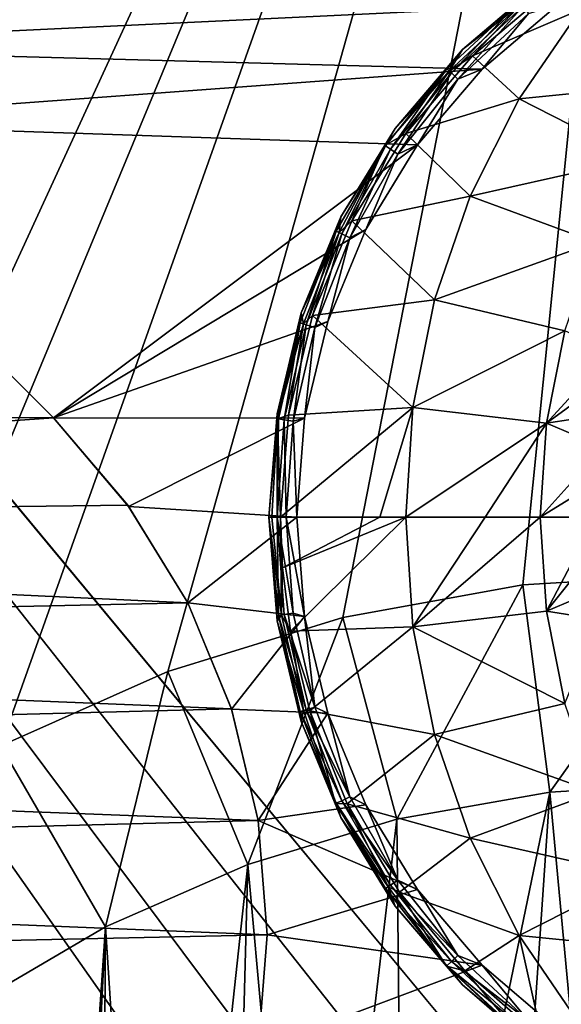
# Model space of a CAD drawing. Header units: metres. Extents: x -205 to 205, y -104 to 104.
# Tile 404 of 656: x -173.53 to -169.64, y 45.55 to 52.62. Entities that reach past the tile are written whole.
import ezdxf

# ---------------------------------------------------------------- set-up
doc = ezdxf.new("R2010")
doc.units = ezdxf.units.M
doc.layers.add('solid_01_2-CONSUMER_EHM_BOX_SW0001', color=7, linetype='CONTINUOUS')

msp = doc.modelspace()

# ---------------------------------------------------------------- linework, layer by layer
at = {"layer": 'solid_01_2-CONSUMER_EHM_BOX_SW0001'}
for points in [[(-200.010849, -74.958488), (-200.010773, 75.041512), (-0.010778, 75.04142)], [(-0.010849, -74.95858), (-200.010849, -74.958488), (-0.010778, 75.04142)], [(-91.959076, 42.820488, 75), (-76.402473, 63.637558, 75), (-185.602478, 63.645401, 75)], [(-92.726151, 42.986298, 75), (-91.959076, 42.820488, 75), (-185.602478, 63.645401, 75)], [(-93.500885, 43.041248, 75), (-92.726151, 42.986298, 75), (-185.602478, 63.645401, 75)], [(-168.500885, 43.051987, 75), (-93.500885, 43.041248, 75), (-185.602478, 63.645401, 75)], [(-169.275635, 42.997257, 75), (-168.500885, 43.051987, 75), (-185.602478, 63.645401, 75)], [(-170.042755, 42.831669, 75), (-169.275635, 42.997257, 75), (-185.602478, 63.645401, 75)], [(-170.781311, 42.557304, 75), (-170.042755, 42.831669, 75), (-185.602478, 63.645401, 75)], [(-171.472061, 42.180893, 75), (-170.781311, 42.557304, 75), (-185.602478, 63.645401, 75)], [(-172.101837, 41.709961, 75), (-171.472061, 42.180893, 75), (-185.602478, 63.645401, 75)], [(-172.658615, 41.153347, 75), (-172.101837, 41.709961, 75), (-185.602478, 63.645401, 75)], [(-173.12973, 40.523697, 75), (-172.658615, 41.153347, 75), (-185.602478, 63.645401, 75)], [(-173.506332, 39.833061, 75), (-173.12973, 40.523697, 75), (-185.602478, 63.645401, 75)], [(-173.780914, 39.094585, 75), (-173.506332, 39.833061, 75), (-185.602478, 63.645401, 75)], [(-185.602615, 61.645401, 72), (-168.602615, 61.64418, 72), (-175.833496, 45.935104, 72)], [(-168.602615, 61.64418, 72), (-174.793121, 46.738083, 72), (-175.833496, 45.935104, 72)], [(-168.602615, 61.64418, 72), (-173.664932, 47.410988, 72), (-174.793121, 46.738083, 72)], [(-168.602615, 61.64418, 72), (-172.46402, 47.944809, 72), (-173.664932, 47.410988, 72)], [(-168.602615, 61.64418, 72), (-171.208008, 48.3316, 72), (-172.46402, 47.944809, 72)], [(-168.602615, 61.64418, 72), (-169.915421, 48.565769, 72), (-171.208008, 48.3316, 72)], [(-168.602615, 61.64418, 72), (-168.603546, 48.64418, 72), (-169.915421, 48.565769, 72)], [(-170.348022, 52.410522, 13.7), (-170.348022, 52.410522, 17.098219), (-169.78125, 52.894596, 17.098219)], [(-169.926758, 52.735268, 17.216368), (-169.78125, 52.894596, 17.098219), (-170.348022, 52.410522, 17.098219)], [(-169.78125, 52.894596, 13.7), (-170.348022, 52.410522, 13.7), (-169.78125, 52.894596, 17.098219)], [(-169.941345, 52.753567, 13.623464), (-170.348022, 52.410522, 13.7), (-169.78125, 52.894596, 13.7)], [(-169.66391, 52.732628, 13.5), (-176.73732, 52.852253, 13.5), (-176.043793, 52.426659, 13.5)], [(-169.926758, 52.735268, 17.216368), (-170.276367, 52.364285, 17.260666), (-169.714783, 52.839821, 17.260666)], [(-169.501236, 52.698765, 17.425343), (-169.714783, 52.839821, 17.260666), (-170.276367, 52.364285, 17.260666)], [(-169.941345, 52.753567, 13.623464), (-170.460098, 52.272236, 13.623464), (-170.348022, 52.410522, 13.7)], [(-170.428268, 52.24271, 13.558523), (-170.460098, 52.272236, 13.623464), (-169.941345, 52.753567, 13.623464)], [(-169.914276, 52.719627, 13.558523), (-170.428268, 52.24271, 13.558523), (-169.941345, 52.753567, 13.623464)], [(-170.206818, 52.268887, 13.5), (-169.66391, 52.732628, 13.5), (-176.043793, 52.426659, 13.5)], [(-170.442932, 52.256317, 17.216368), (-169.926758, 52.735268, 17.216368), (-170.348022, 52.410522, 17.098219)], [(-169.926758, 52.735268, 17.216368), (-170.442932, 52.256317, 17.216368), (-170.276367, 52.364285, 17.260666)], [(-169.914276, 52.719627, 13.558523), (-170.380646, 52.198517, 13.515164), (-170.428268, 52.24271, 13.558523)], [(-169.914276, 52.719627, 13.558523), (-169.873764, 52.668827, 13.515164), (-170.380646, 52.198517, 13.515164)], [(-169.941345, 52.056892, 17.563866), (-169.501236, 52.698765, 17.425343), (-170.276367, 52.364285, 17.260666)], [(-169.873764, 52.668827, 13.515164), (-169.66391, 52.732628, 13.5), (-170.206818, 52.268887, 13.5)], [(-169.941345, 52.056892, 17.563866), (-168.721039, 52.177589, 17.920328), (-169.501236, 52.698765, 17.425343)], [(-170.380646, 52.198517, 13.515164), (-169.873764, 52.668827, 13.515164), (-170.206818, 52.268887, 13.5)], [(-170.206818, 52.268887, 13.5), (-176.043793, 52.426659, 13.5), (-175.40863, 51.886604, 13.5)], [(-170.832092, 51.843746, 13.7), (-170.832092, 51.843746, 17.098219), (-170.348022, 52.410522, 17.098219)], [(-170.442932, 52.256317, 17.216368), (-170.348022, 52.410522, 17.098219), (-170.832092, 51.843746, 17.098219)], [(-170.348022, 52.410522, 13.7), (-170.832092, 51.843746, 13.7), (-170.348022, 52.410522, 17.098219)], [(-170.460098, 52.272236, 13.623464), (-170.832092, 51.843746, 13.7), (-170.348022, 52.410522, 13.7)], [(-170.442932, 52.256317, 17.216368), (-170.75621, 51.806377, 17.260666), (-170.276367, 52.364285, 17.260666)], [(-169.941345, 52.056892, 17.563866), (-170.276367, 52.364285, 17.260666), (-170.75621, 51.806377, 17.260666)], [(-170.670486, 51.725922, 13.5), (-170.206818, 52.268887, 13.5), (-175.40863, 51.886604, 13.5)], [(-170.905731, 51.721973, 17.160311), (-170.442932, 52.256317, 17.216368), (-170.832092, 51.843746, 17.098219)], [(-170.442932, 52.256317, 17.216368), (-170.905731, 51.721973, 17.160311), (-170.75621, 51.806377, 17.260666)], [(-170.460098, 52.272236, 13.623464), (-170.901321, 51.718964, 13.623464), (-170.832092, 51.843746, 13.7)], [(-170.865448, 51.694511, 13.558523), (-170.901321, 51.718964, 13.623464), (-170.460098, 52.272236, 13.623464)], [(-170.428268, 52.24271, 13.558523), (-170.865448, 51.694511, 13.558523), (-170.460098, 52.272236, 13.623464)], [(-170.380646, 52.198517, 13.515164), (-170.206818, 52.268887, 13.5), (-170.670486, 51.725922, 13.5)], [(-170.428268, 52.24271, 13.558523), (-170.811768, 51.657909, 13.515164), (-170.865448, 51.694511, 13.558523)], [(-170.428268, 52.24271, 13.558523), (-170.380646, 52.198517, 13.515164), (-170.811768, 51.657909, 13.515164)], [(-170.811768, 51.657909, 13.515164), (-170.380646, 52.198517, 13.515164), (-170.670486, 51.725922, 13.5)], [(-169.941345, 52.056892, 17.563866), (-169.095886, 51.626488, 18.038307), (-168.721039, 52.177589, 17.920328)], [(-170.292709, 51.357464, 17.674458), (-169.941345, 52.056892, 17.563866), (-170.75621, 51.806377, 17.260666)], [(-170.292709, 51.357464, 17.674458), (-169.095886, 51.626488, 18.038307), (-169.941345, 52.056892, 17.563866)], [(-184.114273, 49.79792, 3.5), (-173.287613, 49.76498, 3.5), (-175.40863, 51.886604, 3.5)], [(-170.670486, 51.725922, 13.5), (-175.40863, 51.886604, 13.5), (-173.287613, 49.76498, 13.5)], [(-175.40863, 51.886604, 3.5), (-173.287613, 49.76498, 13.5), (-175.40863, 51.886604, 13.5)], [(-175.40863, 51.886604, 3.5), (-173.287613, 49.76498, 3.5), (-173.287613, 49.76498, 13.5)], [(-171.221542, 51.208221, 13.7), (-171.221542, 51.208221, 17.098219), (-170.832092, 51.843746, 17.098219)], [(-170.905731, 51.721973, 17.160311), (-170.832092, 51.843746, 17.098219), (-171.221542, 51.208221, 17.098219)], [(-170.832092, 51.843746, 13.7), (-171.221542, 51.208221, 13.7), (-170.832092, 51.843746, 17.098219)], [(-170.901321, 51.718964, 13.623464), (-171.221542, 51.208221, 13.7), (-170.832092, 51.843746, 13.7)], [(-170.905731, 51.721973, 17.160311), (-171.142395, 51.179974, 17.260666), (-170.75621, 51.806377, 17.260666)], [(-170.292709, 51.357464, 17.674458), (-170.75621, 51.806377, 17.260666), (-171.142395, 51.179974, 17.260666)], [(-171.043503, 51.117107, 13.5), (-170.670486, 51.725922, 13.5), (-173.287613, 49.76498, 13.5)], [(-170.901321, 51.718964, 13.623464), (-171.255142, 51.106113, 13.623464), (-171.221542, 51.208221, 13.7)], [(-171.216034, 51.087276, 13.558523), (-171.255142, 51.106113, 13.623464), (-170.901321, 51.718964, 13.623464)], [(-171.234055, 51.095959, 17.216368), (-170.905731, 51.721973, 17.160311), (-171.221542, 51.208221, 17.098219)], [(-170.905731, 51.721973, 17.160311), (-171.234055, 51.095959, 17.216368), (-171.142395, 51.179974, 17.260666)], [(-170.865448, 51.694511, 13.558523), (-171.216034, 51.087276, 13.558523), (-170.901321, 51.718964, 13.623464)], [(-170.865448, 51.694511, 13.558523), (-171.157501, 51.059086, 13.515164), (-171.216034, 51.087276, 13.558523)], [(-170.865448, 51.694511, 13.558523), (-170.811768, 51.657909, 13.515164), (-171.157501, 51.059086, 13.515164)], [(-170.811768, 51.657909, 13.515164), (-170.670486, 51.725922, 13.5), (-171.043503, 51.117107, 13.5)], [(-171.157501, 51.059086, 13.515164), (-170.811768, 51.657909, 13.515164), (-171.043503, 51.117107, 13.5)], [(-170.292709, 51.357464, 17.674458), (-169.39505, 51.026676, 18.132467), (-169.095886, 51.626488, 18.038307)], [(-170.548615, 50.61388, 17.755001), (-170.292709, 51.357464, 17.674458), (-171.142395, 51.179974, 17.260666)], [(-170.548615, 50.61388, 17.755001), (-169.39505, 51.026676, 18.132467), (-170.292709, 51.357464, 17.674458)], [(-171.506775, 50.5196, 13.7), (-171.506775, 50.5196, 17.098219), (-171.221542, 51.208221, 17.098219)], [(-171.234055, 51.095959, 17.216368), (-171.221542, 51.208221, 17.098219), (-171.506775, 50.5196, 17.098219)], [(-171.221542, 51.208221, 13.7), (-171.506775, 50.5196, 13.7), (-171.221542, 51.208221, 17.098219)], [(-171.255142, 51.106113, 13.623464), (-171.506775, 50.5196, 13.7), (-171.221542, 51.208221, 13.7)], [(-171.234055, 51.095959, 17.216368), (-171.425308, 50.500652, 17.260666), (-171.142395, 51.179974, 17.260666)], [(-170.548615, 50.61388, 17.755001), (-171.142395, 51.179974, 17.260666), (-171.425308, 50.500652, 17.260666)], [(-171.316681, 50.457436, 13.5), (-171.043503, 51.117107, 13.5), (-173.287613, 49.76498, 13.5)], [(-171.255142, 51.106113, 13.623464), (-171.513687, 50.447372, 13.623464), (-171.506775, 50.5196, 13.7)], [(-171.472198, 50.434574, 13.558523), (-171.513687, 50.447372, 13.623464), (-171.255142, 51.106113, 13.623464)], [(-171.491318, 50.440472, 17.216368), (-171.234055, 51.095959, 17.216368), (-171.506775, 50.5196, 17.098219)], [(-171.234055, 51.095959, 17.216368), (-171.491318, 50.440472, 17.216368), (-171.425308, 50.500652, 17.260666)], [(-171.216034, 51.087276, 13.558523), (-171.472198, 50.434574, 13.558523), (-171.255142, 51.106113, 13.623464)], [(-171.216034, 51.087276, 13.558523), (-171.41011, 50.415424, 13.515164), (-171.472198, 50.434574, 13.558523)], [(-171.216034, 51.087276, 13.558523), (-171.157501, 51.059086, 13.515164), (-171.41011, 50.415424, 13.515164)], [(-171.41011, 50.415424, 13.515164), (-171.157501, 51.059086, 13.515164), (-171.316681, 50.457436, 13.5)], [(-171.157501, 51.059086, 13.515164), (-171.043503, 51.117107, 13.5), (-171.316681, 50.457436, 13.5)], [(-170.548615, 50.61388, 17.755001), (-169.612869, 50.389503, 18.201025), (-169.39505, 51.026676, 18.132467)], [(-170.704132, 49.840378, 17.803953), (-170.548615, 50.61388, 17.755001), (-171.425308, 50.500652, 17.260666)], [(-170.704132, 49.840378, 17.803953), (-169.612869, 50.389503, 18.201025), (-170.548615, 50.61388, 17.755001)], [(-171.680786, 49.794834, 13.7), (-171.680786, 49.794834, 17.098219), (-171.506775, 50.5196, 17.098219)], [(-171.491318, 50.440472, 17.216368), (-171.506775, 50.5196, 17.098219), (-171.680786, 49.794834, 17.098219)], [(-171.506775, 50.5196, 13.7), (-171.680786, 49.794834, 13.7), (-171.506775, 50.5196, 17.098219)], [(-171.513687, 50.447372, 13.623464), (-171.680786, 49.794834, 13.7), (-171.506775, 50.5196, 13.7)], [(-171.491318, 50.440472, 17.216368), (-171.597916, 49.785301, 17.260666), (-171.425308, 50.500652, 17.260666)], [(-170.704132, 49.840378, 17.803953), (-171.425308, 50.500652, 17.260666), (-171.597916, 49.785301, 17.260666)], [(-171.483307, 49.763168, 13.5), (-171.316681, 50.457436, 13.5), (-173.287613, 49.76498, 13.5)], [(-171.513687, 50.447372, 13.623464), (-171.671158, 49.757454, 13.623464), (-171.680786, 49.794834, 13.7)], [(-171.676437, 49.758247, 17.160311), (-171.491318, 50.440472, 17.216368), (-171.680786, 49.794834, 17.098219)], [(-171.491318, 50.440472, 17.216368), (-171.676437, 49.758247, 17.160311), (-171.597916, 49.785301, 17.260666)], [(-171.62822, 49.750984, 13.558523), (-171.671158, 49.757454, 13.623464), (-171.513687, 50.447372, 13.623464)], [(-171.472198, 50.434574, 13.558523), (-171.62822, 49.750984, 13.558523), (-171.513687, 50.447372, 13.623464)], [(-171.472198, 50.434574, 13.558523), (-171.56398, 49.741299, 13.515164), (-171.62822, 49.750984, 13.558523)], [(-171.472198, 50.434574, 13.558523), (-171.41011, 50.415424, 13.515164), (-171.56398, 49.741299, 13.515164)], [(-171.41011, 50.415424, 13.515164), (-171.316681, 50.457436, 13.5), (-171.483307, 49.763168, 13.5)], [(-171.56398, 49.741299, 13.515164), (-171.41011, 50.415424, 13.515164), (-171.483307, 49.763168, 13.5)], [(-170.704132, 49.840378, 17.803953), (-169.745224, 49.727024, 18.242687), (-169.612869, 50.389503, 18.201025)], [(-169.612869, 50.389503, 18.201025), (-169.745224, 49.727024, 18.242687), (-169.276886, 50.238064, 18.336407)], [(-169.745224, 49.727024, 18.242687), (-169.34671, 50.017319, 18.346348), (-169.276886, 50.238064, 18.336407)], [(-169.745224, 49.727024, 18.242687), (-169.367447, 49.785526, 18.36582), (-169.34671, 50.017319, 18.346348)], [(-184.306717, 48.996876, 3.5), (-173.287613, 49.76498, 3.5), (-184.114273, 49.79792, 3.5)], [(-171.739258, 49.051769, 13.7), (-171.739258, 49.051769, 17.098219), (-171.680786, 49.794834, 17.098219)], [(-171.676437, 49.758247, 17.160311), (-171.680786, 49.794834, 17.098219), (-171.739258, 49.051769, 17.098219)], [(-171.680786, 49.794834, 13.7), (-171.739258, 49.051769, 13.7), (-171.680786, 49.794834, 17.098219)], [(-171.680634, 49.051769, 13.558523), (-171.739258, 49.051769, 13.7), (-171.680786, 49.794834, 13.7)], [(-171.671158, 49.757454, 13.623464), (-171.680634, 49.051769, 13.558523), (-171.680786, 49.794834, 13.7)], [(-171.676437, 49.758247, 17.160311), (-171.65593, 49.051769, 17.260666), (-171.597916, 49.785301, 17.260666)], [(-170.704132, 49.840378, 17.803953), (-171.597916, 49.785301, 17.260666), (-171.65593, 49.051769, 17.260666)], [(-170.704132, 49.840378, 17.803953), (-171.65593, 49.051769, 17.260666), (-170.94249, 49.051769, 17.717804)], [(-170.704132, 49.840378, 17.803953), (-170.94249, 49.051769, 17.717804), (-170.756317, 49.051769, 17.820374)], [(-170.704132, 49.840378, 17.803953), (-170.756317, 49.051769, 17.820374), (-169.745224, 49.727024, 18.242687)], [(-169.745224, 49.727024, 18.242687), (-169.337723, 49.555191, 18.393747), (-169.367447, 49.785526, 18.36582)], [(-184.306717, 48.996876, 3.5), (-172.752686, 49.138489, 3.5), (-173.287613, 49.76498, 3.5)], [(-171.483307, 49.763168, 13.5), (-173.287613, 49.76498, 13.5), (-172.747726, 49.129635, 13.5)], [(-172.752686, 49.138489, 3.5), (-172.747726, 49.129635, 13.5), (-173.287613, 49.76498, 13.5)], [(-172.752686, 49.138489, 3.5), (-173.287613, 49.76498, 13.5), (-173.287613, 49.76498, 3.5)], [(-171.483307, 49.763168, 13.5), (-172.747726, 49.129635, 13.5), (-171.539261, 49.051769, 13.5)], [(-171.717209, 49.051769, 17.189507), (-171.676437, 49.758247, 17.160311), (-171.739258, 49.051769, 17.098219)], [(-171.717209, 49.051769, 17.189507), (-171.65593, 49.051769, 17.260666), (-171.676437, 49.758247, 17.160311)], [(-171.62822, 49.750984, 13.558523), (-171.680634, 49.051769, 13.558523), (-171.671158, 49.757454, 13.623464)], [(-171.62822, 49.750984, 13.558523), (-171.615646, 49.051769, 13.515164), (-171.680634, 49.051769, 13.558523)], [(-171.62822, 49.750984, 13.558523), (-171.56398, 49.741299, 13.515164), (-171.615646, 49.051769, 13.515164)], [(-171.56398, 49.741299, 13.515164), (-171.539261, 49.051769, 13.5), (-171.615646, 49.051769, 13.515164)], [(-171.56398, 49.741299, 13.515164), (-171.483307, 49.763168, 13.5), (-171.539261, 49.051769, 13.5)], [(-169.745224, 49.727024, 18.242687), (-170.756317, 49.051769, 17.820374), (-170.184692, 49.051769, 18.096916)], [(-169.745224, 49.727024, 18.242687), (-170.184692, 49.051769, 18.096916), (-169.789627, 49.051769, 18.256664)], [(-169.745224, 49.727024, 18.242687), (-169.789627, 49.051769, 18.256664), (-169.337723, 49.555191, 18.393747)], [(-169.337723, 49.555191, 18.393747), (-169.789627, 49.051769, 18.256664), (-169.377701, 49.30489, 18.393747)], [(-169.377701, 49.30489, 18.393747), (-169.789627, 49.051769, 18.256664), (-169.391052, 49.051769, 18.393753)], [(-184.306717, 48.996876, 3.5), (-172.322342, 48.436012, 3.5), (-172.752686, 49.138489, 3.5)], [(-172.752686, 49.138489, 3.5), (-172.322342, 48.436012, 3.5), (-172.747726, 49.129635, 13.5)], [(-171.539261, 49.051769, 13.5), (-172.747726, 49.129635, 13.5), (-172.322327, 48.435978, 13.5)], [(-172.322342, 48.436012, 3.5), (-172.322327, 48.435978, 13.5), (-172.747726, 49.129635, 13.5)], [(-171.483246, 48.340015, 13.5), (-171.539261, 49.051769, 13.5), (-172.322327, 48.435978, 13.5)], [(-171.680771, 48.308685, 13.7), (-171.739258, 49.051769, 17.098219), (-171.739258, 49.051769, 13.7)], [(-171.680771, 48.308685, 13.7), (-171.680771, 48.308685, 17.098219), (-171.739258, 49.051769, 17.098219)], [(-171.671158, 48.346088, 13.623464), (-171.680771, 48.308685, 13.7), (-171.739258, 49.051769, 13.7)], [(-171.680634, 49.051769, 13.558523), (-171.671158, 48.346088, 13.623464), (-171.739258, 49.051769, 13.7)], [(-171.64801, 48.349579, 17.216368), (-171.717209, 49.051769, 17.189507), (-171.739258, 49.051769, 17.098219)], [(-171.680771, 48.308685, 17.098219), (-171.64801, 48.349579, 17.216368), (-171.739258, 49.051769, 17.098219)], [(-171.64801, 48.349579, 17.216368), (-171.65593, 49.051769, 17.260666), (-171.717209, 49.051769, 17.189507)], [(-171.680634, 49.051769, 13.558523), (-171.56398, 48.362244, 13.515164), (-171.628235, 48.352558, 13.558523)], [(-171.615646, 49.051769, 13.515164), (-171.56398, 48.362244, 13.515164), (-171.680634, 49.051769, 13.558523)], [(-171.628235, 48.352558, 13.558523), (-171.671158, 48.346088, 13.623464), (-171.680634, 49.051769, 13.558523)], [(-171.64801, 48.349579, 17.216368), (-171.641678, 48.687294, 17.260666), (-171.65593, 49.051769, 17.260666)], [(-170.94249, 49.051769, 17.717804), (-171.65593, 49.051769, 17.260666), (-171.641678, 48.687294, 17.260666)], [(-170.756317, 49.051769, 17.820374), (-171.641678, 48.687294, 17.260666), (-171.583527, 48.232948, 17.260666)], [(-170.756317, 49.051769, 17.820374), (-170.94249, 49.051769, 17.717804), (-171.641678, 48.687294, 17.260666)], [(-171.615646, 49.051769, 13.515164), (-171.539261, 49.051769, 13.5), (-171.483246, 48.340015, 13.5)], [(-171.56398, 48.362244, 13.515164), (-171.615646, 49.051769, 13.515164), (-171.483246, 48.340015, 13.5)], [(-170.704178, 48.26347, 17.803967), (-170.756317, 49.051769, 17.820374), (-171.583527, 48.232948, 17.260666)], [(-170.184692, 49.051769, 18.096916), (-170.756317, 49.051769, 17.820374), (-170.704178, 48.26347, 17.803967)], [(-169.789627, 49.051769, 18.256664), (-170.184692, 49.051769, 18.096916), (-170.704178, 48.26347, 17.803967)], [(-169.745224, 48.376534, 18.242689), (-169.789627, 49.051769, 18.256664), (-170.704178, 48.26347, 17.803967)], [(-169.391052, 49.051769, 18.393753), (-169.789627, 49.051769, 18.256664), (-169.745224, 48.376534, 18.242689)], [(-169.38092, 48.831089, 18.393745), (-169.391052, 49.051769, 18.393753), (-169.745224, 48.376534, 18.242689)], [(-184.37146, 48.175583, 3.5), (-172.322342, 48.436012, 3.5), (-184.306717, 48.996876, 3.5)], [(-169.337723, 48.548347, 18.393747), (-169.38092, 48.831089, 18.393745), (-169.745224, 48.376534, 18.242689)], [(-171.64801, 48.349579, 17.216368), (-171.583527, 48.232948, 17.260666), (-171.641678, 48.687294, 17.260666)], [(-169.915421, 48.565769, 69.5), (-168.603546, 48.64418, 69.5), (-169.719711, 47.078472, 69.5)], [(-169.915421, 48.565769, 69.5), (-169.915421, 48.565769, 72), (-168.603546, 48.64418, 72)], [(-169.915421, 48.565769, 69.5), (-168.603546, 48.64418, 72), (-168.603546, 48.64418, 69.5)], [(-168.603546, 48.64418, 69.5), (-168.603653, 47.14418, 69.5), (-169.719711, 47.078472, 69.5)], [(-171.208008, 48.3316, 69.5), (-169.915421, 48.565769, 69.5), (-170.819824, 46.882233, 69.5)], [(-171.208008, 48.3316, 69.5), (-171.208008, 48.3316, 72), (-169.915421, 48.565769, 72)], [(-171.208008, 48.3316, 69.5), (-169.915421, 48.565769, 72), (-169.915421, 48.565769, 69.5)], [(-169.915421, 48.565769, 69.5), (-169.719711, 47.078472, 69.5), (-170.819824, 46.882233, 69.5)], [(-169.367447, 48.317913, 18.36581), (-169.337723, 48.548347, 18.393747), (-169.745224, 48.376534, 18.242689)], [(-184.37146, 48.175583, 3.5), (-172.007187, 47.674854, 3.5), (-172.322342, 48.436012, 3.5)], [(-172.322342, 48.436012, 3.5), (-172.007187, 47.674854, 3.5), (-172.322327, 48.435978, 13.5)], [(-171.483246, 48.340015, 13.5), (-172.322327, 48.435978, 13.5), (-172.008301, 47.67445, 13.5)], [(-172.007187, 47.674854, 3.5), (-172.008301, 47.67445, 13.5), (-172.322327, 48.435978, 13.5)], [(-169.612869, 47.714069, 18.201031), (-169.745224, 48.376534, 18.242689), (-170.704178, 48.26347, 17.803967)], [(-169.367447, 48.317913, 18.36581), (-169.745224, 48.376534, 18.242689), (-169.612869, 47.714069, 18.201031)], [(-172.46402, 47.944809, 69.5), (-171.208008, 48.3316, 69.5), (-171.889633, 46.558044, 69.5)], [(-172.46402, 47.944809, 69.5), (-172.46402, 47.944809, 72), (-171.208008, 48.3316, 72)], [(-172.46402, 47.944809, 69.5), (-171.208008, 48.3316, 72), (-171.208008, 48.3316, 69.5)], [(-171.316559, 47.645737, 13.5), (-171.483246, 48.340015, 13.5), (-172.008301, 47.67445, 13.5)], [(-171.208008, 48.3316, 69.5), (-170.819824, 46.882233, 69.5), (-171.889633, 46.558044, 69.5)], [(-171.680771, 48.308685, 17.098219), (-171.491318, 47.663071, 17.216368), (-171.64801, 48.349579, 17.216368)], [(-171.671158, 48.346088, 13.623464), (-171.513687, 47.65617, 13.623464), (-171.680771, 48.308685, 13.7)], [(-171.680771, 48.308685, 17.098219), (-171.506775, 47.58392, 17.098219), (-171.491318, 47.663071, 17.216368)], [(-171.506775, 47.58392, 13.7), (-171.506775, 47.58392, 17.098219), (-171.680771, 48.308685, 17.098219)], [(-171.680771, 48.308685, 13.7), (-171.506775, 47.58392, 13.7), (-171.680771, 48.308685, 17.098219)], [(-171.513687, 47.65617, 13.623464), (-171.506775, 47.58392, 13.7), (-171.680771, 48.308685, 13.7)], [(-171.628235, 48.352558, 13.558523), (-171.472198, 47.668968, 13.558523), (-171.671158, 48.346088, 13.623464)], [(-171.472198, 47.668968, 13.558523), (-171.513687, 47.65617, 13.623464), (-171.671158, 48.346088, 13.623464)], [(-171.64801, 48.349579, 17.216368), (-171.491318, 47.663071, 17.216368), (-171.583527, 48.232948, 17.260666)], [(-171.628235, 48.352558, 13.558523), (-171.56398, 48.362244, 13.515164), (-171.41011, 47.688118, 13.515164)], [(-171.628235, 48.352558, 13.558523), (-171.41011, 47.688118, 13.515164), (-171.472198, 47.668968, 13.558523)], [(-171.41011, 47.688118, 13.515164), (-171.56398, 48.362244, 13.515164), (-171.483246, 48.340015, 13.5)], [(-171.41011, 47.688118, 13.515164), (-171.483246, 48.340015, 13.5), (-171.316559, 47.645737, 13.5)], [(-170.704178, 48.26347, 17.803967), (-171.583527, 48.232948, 17.260666), (-171.443878, 47.661018, 17.260666)], [(-171.491318, 47.663071, 17.216368), (-171.443878, 47.661018, 17.260666), (-171.583527, 48.232948, 17.260666)], [(-170.548767, 47.490257, 17.755054), (-170.704178, 48.26347, 17.803967), (-171.443878, 47.661018, 17.260666)], [(-169.612869, 47.714069, 18.201031), (-170.704178, 48.26347, 17.803967), (-170.548767, 47.490257, 17.755054)], [(-184.306946, 47.354275, 3.5), (-172.007187, 47.674854, 3.5), (-184.37146, 48.175583, 3.5)], [(-173.664932, 47.410988, 69.5), (-172.46402, 47.944809, 69.5), (-172.91394, 46.11042, 69.5)], [(-173.664932, 47.410988, 69.5), (-173.664932, 47.410988, 72), (-172.46402, 47.944809, 72)], [(-173.664932, 47.410988, 69.5), (-172.46402, 47.944809, 72), (-172.46402, 47.944809, 69.5)], [(-172.46402, 47.944809, 69.5), (-171.889633, 46.558044, 69.5), (-172.91394, 46.11042, 69.5)], [(-184.306946, 47.354275, 3.5), (-171.814972, 46.873753, 3.5), (-172.007187, 47.674854, 3.5)], [(-172.007187, 47.674854, 3.5), (-171.814972, 46.873753, 3.5), (-172.008301, 47.67445, 13.5)], [(-171.316559, 47.645737, 13.5), (-172.008301, 47.67445, 13.5), (-171.814972, 46.873726, 13.5)], [(-171.814972, 46.873753, 3.5), (-171.814972, 46.873726, 13.5), (-172.008301, 47.67445, 13.5)], [(-171.472198, 47.668968, 13.558523), (-171.216034, 47.016262, 13.558523), (-171.513687, 47.65617, 13.623464)], [(-171.506775, 47.58392, 17.098219), (-171.259964, 46.99511, 17.160311), (-171.491318, 47.663071, 17.216368)], [(-171.491318, 47.663071, 17.216368), (-171.259964, 46.99511, 17.160311), (-171.443878, 47.661018, 17.260666)], [(-171.472198, 47.668968, 13.558523), (-171.41011, 47.688118, 13.515164), (-171.157501, 47.044456, 13.515164)], [(-171.472198, 47.668968, 13.558523), (-171.157501, 47.044456, 13.515164), (-171.216034, 47.016262, 13.558523)], [(-171.259964, 46.99511, 17.160311), (-171.177551, 46.993622, 17.260666), (-171.443878, 47.661018, 17.260666)], [(-170.548767, 47.490257, 17.755054), (-171.443878, 47.661018, 17.260666), (-171.177551, 46.993622, 17.260666)], [(-171.157501, 47.044456, 13.515164), (-171.41011, 47.688118, 13.515164), (-171.316559, 47.645737, 13.5)], [(-169.395065, 47.076912, 18.132477), (-169.612869, 47.714069, 18.201031), (-170.548767, 47.490257, 17.755054)], [(-171.04332, 46.986088, 13.5), (-171.316559, 47.645737, 13.5), (-171.814972, 46.873726, 13.5)], [(-171.513687, 47.65617, 13.623464), (-171.255142, 46.997429, 13.623464), (-171.506775, 47.58392, 13.7)], [(-171.216034, 47.016262, 13.558523), (-171.255142, 46.997429, 13.623464), (-171.513687, 47.65617, 13.623464)], [(-171.157501, 47.044456, 13.515164), (-171.316559, 47.645737, 13.5), (-171.04332, 46.986088, 13.5)], [(-171.506775, 47.58392, 17.098219), (-171.221527, 46.895298, 17.098219), (-171.259964, 46.99511, 17.160311)], [(-171.221527, 46.895298, 13.7), (-171.221527, 46.895298, 17.098219), (-171.506775, 47.58392, 17.098219)], [(-171.506775, 47.58392, 13.7), (-171.221527, 46.895298, 13.7), (-171.506775, 47.58392, 17.098219)], [(-171.255142, 46.997429, 13.623464), (-171.221527, 46.895298, 13.7), (-171.506775, 47.58392, 13.7)], [(-170.29306, 46.746925, 17.674574), (-170.548767, 47.490257, 17.755054), (-171.177551, 46.993622, 17.260666)], [(-169.395065, 47.076912, 18.132477), (-170.548767, 47.490257, 17.755054), (-170.29306, 46.746925, 17.674574)], [(-173.664932, 47.410988, 69.5), (-172.91394, 46.11042, 69.5), (-173.878281, 45.545788, 69.5)], [(-184.114746, 46.553177, 3.5), (-171.814972, 46.873753, 3.5), (-184.306946, 47.354275, 3.5)], [(-169.719711, 47.078472, 63.099998), (-168.603653, 47.14418, 63.099998), (-169.292419, 42.487926, 63.099998)], [(-168.603653, 47.14418, 69.5), (-168.603653, 47.14418, 63.099998), (-169.719711, 47.078472, 63.099998)], [(-169.719711, 47.078472, 69.5), (-168.603653, 47.14418, 69.5), (-169.719711, 47.078472, 63.099998)], [(-171.216034, 47.016262, 13.558523), (-171.157501, 47.044456, 13.515164), (-170.811768, 46.445633, 13.515164)], [(-170.811768, 46.445633, 13.515164), (-171.157501, 47.044456, 13.515164), (-171.04332, 46.986088, 13.5)], [(-170.819824, 46.882233, 63.099998), (-169.719711, 47.078472, 63.099998), (-170.770477, 42.006332, 63.099998)], [(-169.719711, 47.078472, 69.5), (-169.719711, 47.078472, 63.099998), (-170.819824, 46.882233, 63.099998)], [(-170.819824, 46.882233, 69.5), (-169.719711, 47.078472, 69.5), (-170.819824, 46.882233, 63.099998)], [(-169.719711, 47.078472, 63.099998), (-170.046082, 42.307487, 63.099998), (-170.770477, 42.006332, 63.099998)], [(-169.095917, 46.477112, 18.038321), (-169.395065, 47.076912, 18.132477), (-170.29306, 46.746925, 17.674574)], [(-169.719711, 47.078472, 63.099998), (-169.292419, 42.487926, 63.099998), (-170.046082, 42.307487, 63.099998)], [(-170.670258, 46.377304, 13.5), (-171.04332, 46.986088, 13.5), (-171.814972, 46.873726, 13.5)], [(-171.221527, 46.895298, 17.098219), (-170.881973, 46.397758, 17.216368), (-171.259964, 46.99511, 17.160311)], [(-171.259964, 46.99511, 17.160311), (-170.881973, 46.397758, 17.216368), (-171.177551, 46.993622, 17.260666)], [(-171.216034, 47.016262, 13.558523), (-170.865448, 46.409031, 13.558523), (-171.255142, 46.997429, 13.623464)], [(-171.255142, 46.997429, 13.623464), (-170.901321, 46.384575, 13.623464), (-171.221527, 46.895298, 13.7)], [(-170.865448, 46.409031, 13.558523), (-170.901321, 46.384575, 13.623464), (-171.255142, 46.997429, 13.623464)], [(-171.216034, 47.016262, 13.558523), (-170.811768, 46.445633, 13.515164), (-170.865448, 46.409031, 13.558523)], [(-170.881973, 46.397758, 17.216368), (-170.801498, 46.360188, 17.260666), (-171.177551, 46.993622, 17.260666)], [(-170.29306, 46.746925, 17.674574), (-171.177551, 46.993622, 17.260666), (-170.801498, 46.360188, 17.260666)], [(-170.811768, 46.445633, 13.515164), (-171.04332, 46.986088, 13.5), (-170.670258, 46.377304, 13.5)], [(-171.889633, 46.558044, 63.099998), (-170.819824, 46.882233, 63.099998), (-171.440018, 41.597492, 63.099998)], [(-170.819824, 46.882233, 69.5), (-170.819824, 46.882233, 63.099998), (-171.889633, 46.558044, 63.099998)], [(-171.889633, 46.558044, 69.5), (-170.819824, 46.882233, 69.5), (-171.889633, 46.558044, 63.099998)], [(-170.819824, 46.882233, 63.099998), (-170.770477, 42.006332, 63.099998), (-171.440018, 41.597492, 63.099998)], [(-171.221527, 46.895298, 17.098219), (-170.832077, 46.259773, 17.098219), (-170.881973, 46.397758, 17.216368)], [(-170.832077, 46.259773, 13.7), (-170.832077, 46.259773, 17.098219), (-171.221527, 46.895298, 17.098219)], [(-171.221527, 46.895298, 13.7), (-170.832077, 46.259773, 13.7), (-171.221527, 46.895298, 17.098219)], [(-170.901321, 46.384575, 13.623464), (-170.832077, 46.259773, 13.7), (-171.221527, 46.895298, 13.7)], [(-184.114746, 46.553177, 3.5), (-171.750458, 46.052444, 3.5), (-171.814972, 46.873753, 3.5)], [(-171.814972, 46.873753, 3.5), (-171.750458, 46.052444, 3.5), (-171.814972, 46.873726, 13.5)], [(-170.670258, 46.377304, 13.5), (-171.814972, 46.873726, 13.5), (-171.751648, 46.052429, 13.5)], [(-171.750458, 46.052444, 3.5), (-171.751648, 46.052429, 13.5), (-171.814972, 46.873726, 13.5)], [(-169.941956, 46.047699, 17.564064), (-170.29306, 46.746925, 17.674574), (-170.801498, 46.360188, 17.260666)], [(-169.095917, 46.477112, 18.038321), (-170.29306, 46.746925, 17.674574), (-169.941956, 46.047699, 17.564064)], [(-183.799576, 45.792015, 3.5), (-171.750458, 46.052444, 3.5), (-184.114746, 46.553177, 3.5)], [(-172.91394, 46.11042, 63.099998), (-171.889633, 46.558044, 63.099998), (-172.546341, 40.491489, 63.099998)], [(-171.889633, 46.558044, 69.5), (-171.889633, 46.558044, 63.099998), (-172.91394, 46.11042, 63.099998)], [(-172.91394, 46.11042, 69.5), (-171.889633, 46.558044, 69.5), (-172.91394, 46.11042, 63.099998)], [(-171.889633, 46.558044, 63.099998), (-172.035904, 41.087223, 63.099998), (-172.546341, 40.491489, 63.099998)], [(-171.889633, 46.558044, 63.099998), (-171.440018, 41.597492, 63.099998), (-172.035904, 41.087223, 63.099998)], [(-168.7211, 45.926018, 17.920349), (-169.095917, 46.477112, 18.038321), (-169.941956, 46.047699, 17.564064)], [(-170.865448, 46.409031, 13.558523), (-170.428284, 45.860832, 13.558523), (-170.901321, 46.384575, 13.623464)], [(-170.832077, 46.259773, 17.098219), (-170.46402, 45.827671, 17.160311), (-170.881973, 46.397758, 17.216368)], [(-170.881973, 46.397758, 17.216368), (-170.46402, 45.827671, 17.160311), (-170.801498, 46.360188, 17.260666)], [(-170.865448, 46.409031, 13.558523), (-170.811768, 46.445633, 13.515164), (-170.380646, 45.905025, 13.515164)], [(-170.865448, 46.409031, 13.558523), (-170.380646, 45.905025, 13.515164), (-170.428284, 45.860832, 13.558523)], [(-170.380646, 45.905025, 13.515164), (-170.811768, 46.445633, 13.515164), (-170.670258, 46.377304, 13.5)], [(-170.206543, 45.834381, 13.5), (-170.670258, 46.377304, 13.5), (-171.751648, 46.052429, 13.5)], [(-170.901321, 46.384575, 13.623464), (-170.460098, 45.831306, 13.623464), (-170.832077, 46.259773, 13.7)], [(-170.428284, 45.860832, 13.558523), (-170.460098, 45.831306, 13.623464), (-170.901321, 46.384575, 13.623464)], [(-170.46402, 45.827671, 17.160311), (-170.330658, 45.794041, 17.260666), (-170.801498, 46.360188, 17.260666)], [(-169.941956, 46.047699, 17.564064), (-170.801498, 46.360188, 17.260666), (-170.330658, 45.794041, 17.260666)], [(-170.380646, 45.905025, 13.515164), (-170.670258, 46.377304, 13.5), (-170.206543, 45.834381, 13.5)], [(-170.832077, 46.259773, 17.098219), (-170.348007, 45.693001, 17.098219), (-170.46402, 45.827671, 17.160311)], [(-170.348007, 45.693001, 13.7), (-170.348007, 45.693001, 17.098219), (-170.832077, 46.259773, 17.098219)], [(-170.832077, 46.259773, 13.7), (-170.348007, 45.693001, 13.7), (-170.832077, 46.259773, 17.098219)], [(-170.460098, 45.831306, 13.623464), (-170.348007, 45.693001, 13.7), (-170.832077, 46.259773, 13.7)], [(-173.878281, 45.545788, 63.099998), (-172.91394, 46.11042, 63.099998), (-173.501678, 37.5527, 63.099998)], [(-172.91394, 46.11042, 69.5), (-172.91394, 46.11042, 63.099998), (-173.878281, 45.545788, 63.099998)], [(-173.878281, 45.545788, 69.5), (-172.91394, 46.11042, 69.5), (-173.878281, 45.545788, 63.099998)], [(-172.91394, 46.11042, 63.099998), (-173.437378, 38.344139, 63.099998), (-173.501678, 37.5527, 63.099998)], [(-172.91394, 46.11042, 63.099998), (-173.256729, 39.097752, 63.099998), (-173.437378, 38.344139, 63.099998)], [(-172.91394, 46.11042, 63.099998), (-172.955368, 39.82206, 63.099998), (-173.256729, 39.097752, 63.099998)], [(-172.91394, 46.11042, 63.099998), (-172.546341, 40.491489, 63.099998), (-172.955368, 39.82206, 63.099998)], [(-183.799576, 45.792015, 3.5), (-171.815216, 45.231155, 3.5), (-171.750458, 46.052444, 3.5)], [(-171.750458, 46.052444, 3.5), (-171.815216, 45.231155, 3.5), (-171.751648, 46.052429, 13.5)], [(-170.206543, 45.834381, 13.5), (-171.751648, 46.052429, 13.5), (-171.815216, 45.231148, 13.5)], [(-171.815216, 45.231155, 3.5), (-171.815216, 45.231148, 13.5), (-171.751648, 46.052429, 13.5)], [(-169.941956, 46.047699, 17.564064), (-170.330658, 45.794041, 17.260666), (-169.776657, 45.309013, 17.260666)], [(-169.502167, 45.405964, 17.425642), (-169.941956, 46.047699, 17.564064), (-169.776657, 45.309013, 17.260666)], [(-168.7211, 45.926018, 17.920349), (-169.941956, 46.047699, 17.564064), (-169.502167, 45.405964, 17.425642)], [(-170.428284, 45.860832, 13.558523), (-170.380646, 45.905025, 13.515164), (-169.873764, 45.434711, 13.515164)], [(-169.873764, 45.434711, 13.515164), (-170.380646, 45.905025, 13.515164), (-170.206543, 45.834381, 13.5)], [(-169.663605, 45.370682, 13.5), (-170.206543, 45.834381, 13.5), (-171.815216, 45.231148, 13.5)], [(-170.348007, 45.693001, 17.098219), (-169.944672, 45.345798, 17.160311), (-170.46402, 45.827671, 17.160311)], [(-170.46402, 45.827671, 17.160311), (-169.944672, 45.345798, 17.160311), (-170.330658, 45.794041, 17.260666)], [(-170.428284, 45.860832, 13.558523), (-169.914276, 45.383911, 13.558523), (-170.460098, 45.831306, 13.623464)], [(-170.460098, 45.831306, 13.623464), (-169.941345, 45.349972, 13.623464), (-170.348007, 45.693001, 13.7)], [(-169.914276, 45.383911, 13.558523), (-169.941345, 45.349972, 13.623464), (-170.460098, 45.831306, 13.623464)], [(-170.428284, 45.860832, 13.558523), (-169.873764, 45.434711, 13.515164), (-169.914276, 45.383911, 13.558523)], [(-169.873764, 45.434711, 13.515164), (-170.206543, 45.834381, 13.5), (-169.663605, 45.370682, 13.5)], [(-183.369232, 45.089542, 3.5), (-171.815216, 45.231155, 3.5), (-183.799576, 45.792015, 3.5)], [(-169.944672, 45.345798, 17.160311), (-169.776657, 45.309013, 17.260666), (-170.330658, 45.794041, 17.260666)], [(-170.348007, 45.693001, 17.098219), (-169.781235, 45.208931, 17.098219), (-169.944672, 45.345798, 17.160311)], [(-169.781235, 45.208931, 13.7), (-169.781235, 45.208931, 17.098219), (-170.348007, 45.693001, 17.098219)], [(-170.348007, 45.693001, 13.7), (-169.781235, 45.208931, 13.7), (-170.348007, 45.693001, 17.098219)], [(-169.941345, 45.349972, 13.623464), (-169.781235, 45.208931, 13.7), (-170.348007, 45.693001, 13.7)]]:
    msp.add_3dface(points, dxfattribs=at)

doc.saveas('drawing.dxf')
